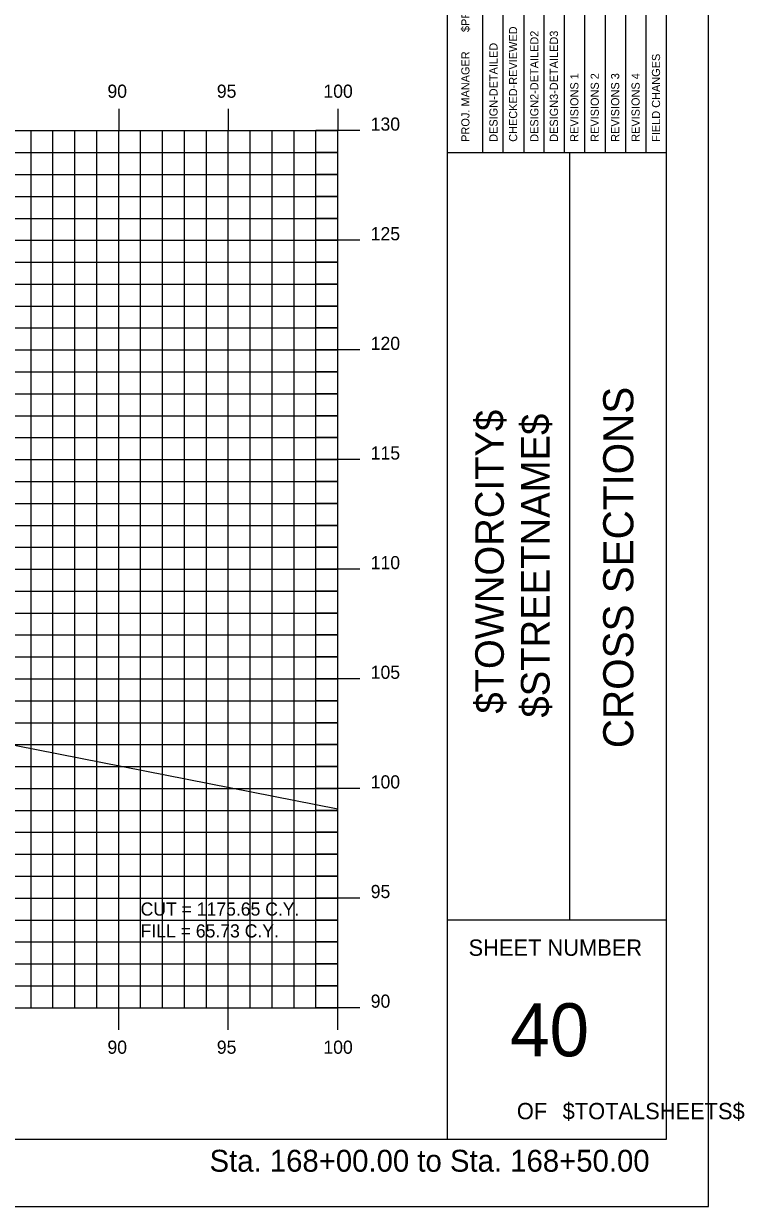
# Model space of a CAD drawing. Extents: x 850598 to 870284, y 366541 to 366651.
# Drawn here: x 855393.4 to 855426.3, y 366541.2 to 366595.1 of the extents above; entities that cross this region are included whole.
import ezdxf

# ---------------------------------------------------------------- set-up
doc = ezdxf.new("R2010")
doc.units = 0
for name, color, linetype in [('BORDER', 7, 'Continuous'), ('D_Text_Standard', 7, 'Continuous'), ('H_V ANNOTATION', 7, 'Continuous'), ('HIGHWAY_TITLE', 7, 'Continuous'), ('MAJOR', 7, 'Continuous'), ('MINOR', 7, 'Continuous'), ('PLOT BOUNDARY', 7, 'Continuous'), ('S_Roadway_Centerline', 7, 'Continuous')]:
    doc.layers.add(name, color=color, linetype=linetype)

msp = doc.modelspace()

# ---------------------------------------------------------------- linework, layer by layer
at = {"layer": 'BORDER'}
for p, q in [((855412.785, 366544.225), (855412.785, 366649.225)), ((855422.785, 366544.225), (855422.785, 366649.225)), ((855412.785, 366589.228), (855422.785, 366589.228)), ((855418.376, 366554.228), (855418.376, 366589.228)), ((855412.785, 366554.228), (855422.785, 366554.228)), ((855262.785, 366544.225), (855422.785, 366544.225))]:
    msp.add_line(p, q, dxfattribs=at)
for points in [[(855415.332, 366589.231), (855415.332, 366606.728)], [(855416.264, 366606.728), (855416.264, 366589.231)], [(855417.195, 366589.231), (855417.195, 366606.728)], [(855418.127, 366589.231), (855418.127, 366606.728)], [(855419.059, 366589.231), (855419.059, 366606.728)], [(855419.99, 366589.231), (855419.99, 366606.728)], [(855420.922, 366589.231), (855420.922, 366606.728)], [(855421.854, 366589.231), (855421.854, 366606.728)], [(855414.4, 366589.231), (855414.4, 366606.022)]]:
    msp.add_lwpolyline(points, dxfattribs=at)
at = {"layer": 'MAJOR'}
for p, q in [((855397.784, 366591.227), (855397.784, 366590.225)), ((855397.784, 366591.227), (855397.784, 366590.225)), ((855402.784, 366591.227), (855402.784, 366590.225)), ((855402.784, 366591.227), (855402.784, 366590.225)), ((855407.784, 366591.227), (855407.784, 366590.225)), ((855407.784, 366591.227), (855407.784, 366590.225)), ((855267.784, 366590.225), (855407.784, 366590.225)), ((855267.784, 366590.225), (855407.784, 366590.225)), ((855267.784, 366590.225), (855407.784, 366590.225)), ((855267.784, 366590.225), (855407.784, 366590.225)), ((855397.784, 366550.225), (855397.784, 366590.225)), ((855397.784, 366550.225), (855397.784, 366590.225)), ((855402.784, 366550.225), (855402.784, 366590.225)), ((855402.784, 366550.225), (855402.784, 366590.225)), ((855408.786, 366590.225), (855406.782, 366590.225)), ((855408.786, 366590.225), (855406.782, 366590.225)), ((855407.784, 366550.225), (855407.784, 366590.225)), ((855407.784, 366550.225), (855407.784, 366590.225)), ((855407.784, 366550.225), (855407.784, 366590.225)), ((855407.784, 366550.225), (855407.784, 366590.225)), ((855267.784, 366585.225), (855407.784, 366585.225)), ((855267.784, 366585.225), (855407.784, 366585.225)), ((855408.786, 366585.225), (855406.782, 366585.225)), ((855408.786, 366585.225), (855406.782, 366585.225)), ((855267.784, 366580.225), (855407.784, 366580.225)), ((855267.784, 366580.225), (855407.784, 366580.225)), ((855408.786, 366580.225), (855406.782, 366580.225)), ((855408.786, 366580.225), (855406.782, 366580.225)), ((855267.784, 366575.225), (855407.784, 366575.225)), ((855267.784, 366575.225), (855407.784, 366575.225)), ((855408.786, 366575.225), (855406.782, 366575.225)), ((855408.786, 366575.225), (855406.782, 366575.225)), ((855267.784, 366570.225), (855407.784, 366570.225)), ((855267.784, 366570.225), (855407.784, 366570.225)), ((855408.786, 366570.225), (855406.782, 366570.225)), ((855408.786, 366570.225), (855406.782, 366570.225)), ((855267.784, 366565.225), (855407.784, 366565.225)), ((855267.784, 366565.225), (855407.784, 366565.225)), ((855408.786, 366565.225), (855406.782, 366565.225)), ((855408.786, 366565.225), (855406.782, 366565.225)), ((855267.784, 366560.225), (855407.784, 366560.225)), ((855267.784, 366560.225), (855407.784, 366560.225)), ((855408.786, 366560.225), (855406.782, 366560.225)), ((855408.786, 366560.225), (855406.782, 366560.225)), ((855267.784, 366555.225), (855407.784, 366555.225)), ((855267.784, 366555.225), (855407.784, 366555.225)), ((855408.786, 366555.225), (855406.782, 366555.225)), ((855408.786, 366555.225), (855406.782, 366555.225)), ((855267.784, 366550.225), (855407.784, 366550.225)), ((855267.784, 366550.225), (855407.784, 366550.225)), ((855267.784, 366550.225), (855407.784, 366550.225)), ((855267.784, 366550.225), (855407.784, 366550.225)), ((855397.784, 366549.223), (855397.784, 366550.225)), ((855397.784, 366549.223), (855397.784, 366550.225)), ((855402.784, 366549.223), (855402.784, 366550.225)), ((855402.784, 366549.223), (855402.784, 366550.225)), ((855408.786, 366550.225), (855406.782, 366550.225)), ((855408.786, 366550.225), (855406.782, 366550.225)), ((855407.784, 366549.223), (855407.784, 366550.225)), ((855407.784, 366549.223), (855407.784, 366550.225))]:
    msp.add_line(p, q, dxfattribs=at)
at = {"layer": 'MINOR'}
for p, q in [((855393.784, 366550.225), (855393.784, 366590.225)), ((855393.784, 366550.225), (855393.784, 366590.225)), ((855394.784, 366550.225), (855394.784, 366590.225)), ((855394.784, 366550.225), (855394.784, 366590.225)), ((855395.784, 366550.225), (855395.784, 366590.225)), ((855395.784, 366550.225), (855395.784, 366590.225)), ((855396.784, 366550.225), (855396.784, 366590.225)), ((855396.784, 366550.225), (855396.784, 366590.225)), ((855398.784, 366550.225), (855398.784, 366590.225)), ((855398.784, 366550.225), (855398.784, 366590.225)), ((855399.784, 366550.225), (855399.784, 366590.225)), ((855399.784, 366550.225), (855399.784, 366590.225)), ((855400.784, 366550.225), (855400.784, 366590.225)), ((855400.784, 366550.225), (855400.784, 366590.225)), ((855401.784, 366550.225), (855401.784, 366590.225)), ((855401.784, 366550.225), (855401.784, 366590.225)), ((855403.784, 366550.225), (855403.784, 366590.225)), ((855403.784, 366550.225), (855403.784, 366590.225)), ((855404.784, 366550.225), (855404.784, 366590.225)), ((855404.784, 366550.225), (855404.784, 366590.225)), ((855405.784, 366550.225), (855405.784, 366590.225)), ((855405.784, 366550.225), (855405.784, 366590.225)), ((855406.784, 366550.225), (855406.784, 366590.225)), ((855406.784, 366550.225), (855406.784, 366590.225)), ((855267.784, 366589.225), (855407.784, 366589.225)), ((855267.784, 366589.225), (855407.784, 366589.225)), ((855407.784, 366589.225), (855406.782, 366589.225)), ((855407.784, 366589.225), (855406.782, 366589.225)), ((855267.784, 366588.225), (855407.784, 366588.225)), ((855267.784, 366588.225), (855407.784, 366588.225)), ((855407.784, 366588.225), (855406.782, 366588.225)), ((855407.784, 366588.225), (855406.782, 366588.225)), ((855267.784, 366587.225), (855407.784, 366587.225)), ((855267.784, 366587.225), (855407.784, 366587.225)), ((855407.784, 366587.225), (855406.782, 366587.225)), ((855407.784, 366587.225), (855406.782, 366587.225)), ((855267.784, 366586.225), (855407.784, 366586.225)), ((855267.784, 366586.225), (855407.784, 366586.225)), ((855407.784, 366586.225), (855406.782, 366586.225)), ((855407.784, 366586.225), (855406.782, 366586.225)), ((855267.784, 366584.225), (855407.784, 366584.225)), ((855267.784, 366584.225), (855407.784, 366584.225)), ((855407.784, 366584.225), (855406.782, 366584.225)), ((855407.784, 366584.225), (855406.782, 366584.225)), ((855267.784, 366583.225), (855407.784, 366583.225)), ((855267.784, 366583.225), (855407.784, 366583.225)), ((855407.784, 366583.225), (855406.782, 366583.225)), ((855407.784, 366583.225), (855406.782, 366583.225)), ((855267.784, 366582.225), (855407.784, 366582.225)), ((855267.784, 366582.225), (855407.784, 366582.225)), ((855407.784, 366582.225), (855406.782, 366582.225)), ((855407.784, 366582.225), (855406.782, 366582.225)), ((855267.784, 366581.225), (855407.784, 366581.225)), ((855267.784, 366581.225), (855407.784, 366581.225)), ((855407.784, 366581.225), (855406.782, 366581.225)), ((855407.784, 366581.225), (855406.782, 366581.225)), ((855267.784, 366579.225), (855407.784, 366579.225)), ((855267.784, 366579.225), (855407.784, 366579.225)), ((855407.784, 366579.225), (855406.782, 366579.225)), ((855407.784, 366579.225), (855406.782, 366579.225)), ((855267.784, 366578.225), (855407.784, 366578.225)), ((855267.784, 366578.225), (855407.784, 366578.225)), ((855407.784, 366578.225), (855406.782, 366578.225)), ((855407.784, 366578.225), (855406.782, 366578.225)), ((855267.784, 366577.225), (855407.784, 366577.225)), ((855267.784, 366577.225), (855407.784, 366577.225)), ((855407.784, 366577.225), (855406.782, 366577.225)), ((855407.784, 366577.225), (855406.782, 366577.225)), ((855267.784, 366576.225), (855407.784, 366576.225)), ((855267.784, 366576.225), (855407.784, 366576.225)), ((855407.784, 366576.225), (855406.782, 366576.225)), ((855407.784, 366576.225), (855406.782, 366576.225)), ((855267.784, 366574.225), (855407.784, 366574.225)), ((855267.784, 366574.225), (855407.784, 366574.225)), ((855407.784, 366574.225), (855406.782, 366574.225)), ((855407.784, 366574.225), (855406.782, 366574.225)), ((855267.784, 366573.225), (855407.784, 366573.225)), ((855267.784, 366573.225), (855407.784, 366573.225)), ((855407.784, 366573.225), (855406.782, 366573.225)), ((855407.784, 366573.225), (855406.782, 366573.225)), ((855267.784, 366572.225), (855407.784, 366572.225)), ((855267.784, 366572.225), (855407.784, 366572.225)), ((855407.784, 366572.225), (855406.782, 366572.225)), ((855407.784, 366572.225), (855406.782, 366572.225)), ((855267.784, 366571.225), (855407.784, 366571.225)), ((855267.784, 366571.225), (855407.784, 366571.225)), ((855407.784, 366571.225), (855406.782, 366571.225)), ((855407.784, 366571.225), (855406.782, 366571.225)), ((855267.784, 366569.225), (855407.784, 366569.225)), ((855267.784, 366569.225), (855407.784, 366569.225)), ((855407.784, 366569.225), (855406.782, 366569.225)), ((855407.784, 366569.225), (855406.782, 366569.225)), ((855267.784, 366568.225), (855407.784, 366568.225)), ((855267.784, 366568.225), (855407.784, 366568.225)), ((855407.784, 366568.225), (855406.782, 366568.225)), ((855407.784, 366568.225), (855406.782, 366568.225)), ((855267.784, 366567.225), (855407.784, 366567.225)), ((855267.784, 366567.225), (855407.784, 366567.225)), ((855407.784, 366567.225), (855406.782, 366567.225)), ((855407.784, 366567.225), (855406.782, 366567.225)), ((855267.784, 366566.225), (855407.784, 366566.225)), ((855267.784, 366566.225), (855407.784, 366566.225)), ((855407.784, 366566.225), (855406.782, 366566.225)), ((855407.784, 366566.225), (855406.782, 366566.225)), ((855267.784, 366564.225), (855407.784, 366564.225)), ((855267.784, 366564.225), (855407.784, 366564.225)), ((855407.784, 366564.225), (855406.782, 366564.225)), ((855407.784, 366564.225), (855406.782, 366564.225)), ((855267.784, 366563.225), (855407.784, 366563.225)), ((855267.784, 366563.225), (855407.784, 366563.225)), ((855407.784, 366563.225), (855406.782, 366563.225)), ((855407.784, 366563.225), (855406.782, 366563.225)), ((855267.784, 366562.225), (855407.784, 366562.225)), ((855267.784, 366562.225), (855407.784, 366562.225)), ((855407.784, 366562.225), (855406.782, 366562.225)), ((855407.784, 366562.225), (855406.782, 366562.225)), ((855267.784, 366561.225), (855407.784, 366561.225)), ((855267.784, 366561.225), (855407.784, 366561.225)), ((855407.784, 366561.225), (855406.782, 366561.225)), ((855407.784, 366561.225), (855406.782, 366561.225)), ((855267.784, 366559.225), (855407.784, 366559.225)), ((855267.784, 366559.225), (855407.784, 366559.225)), ((855407.784, 366559.225), (855406.782, 366559.225)), ((855407.784, 366559.225), (855406.782, 366559.225)), ((855267.784, 366558.225), (855407.784, 366558.225)), ((855267.784, 366558.225), (855407.784, 366558.225)), ((855407.784, 366558.225), (855406.782, 366558.225)), ((855407.784, 366558.225), (855406.782, 366558.225)), ((855267.784, 366557.225), (855407.784, 366557.225)), ((855267.784, 366557.225), (855407.784, 366557.225)), ((855407.784, 366557.225), (855406.782, 366557.225)), ((855407.784, 366557.225), (855406.782, 366557.225)), ((855267.784, 366556.225), (855407.784, 366556.225)), ((855267.784, 366556.225), (855407.784, 366556.225)), ((855407.784, 366556.225), (855406.782, 366556.225)), ((855407.784, 366556.225), (855406.782, 366556.225)), ((855267.784, 366554.225), (855407.784, 366554.225)), ((855267.784, 366554.225), (855407.784, 366554.225)), ((855407.784, 366554.225), (855406.782, 366554.225)), ((855407.784, 366554.225), (855406.782, 366554.225)), ((855267.784, 366553.225), (855407.784, 366553.225)), ((855267.784, 366553.225), (855407.784, 366553.225)), ((855407.784, 366553.225), (855406.782, 366553.225)), ((855407.784, 366553.225), (855406.782, 366553.225)), ((855267.784, 366552.225), (855407.784, 366552.225)), ((855267.784, 366552.225), (855407.784, 366552.225)), ((855407.784, 366552.225), (855406.782, 366552.225)), ((855407.784, 366552.225), (855406.782, 366552.225)), ((855267.784, 366551.225), (855407.784, 366551.225)), ((855267.784, 366551.225), (855407.784, 366551.225)), ((855407.784, 366551.225), (855406.782, 366551.225)), ((855407.784, 366551.225), (855406.782, 366551.225))]:
    msp.add_line(p, q, dxfattribs=at)
at = {"layer": 'PLOT BOUNDARY'}
msp.add_lwpolyline([(855254.691, 366541.166), (855424.691, 366541.166), (855424.691, 366651.166), (855254.691, 366651.166)], close=True, dxfattribs=at)
at = {"layer": 'S_Roadway_Centerline'}
msp.add_lwpolyline([(855327.967, 366580.43), (855330.787, 366580.458), (855334.025, 366581.167), (855335.114, 366581.406), (855335.99, 366581.53), (855338.893, 366581.926), (855342.278, 366582.038), (855354.138, 366582.486), (855358.922, 366582.257), (855369.148, 366581.687), (855369.95, 366581.595), (855371.674, 366580.741), (855372.092, 366580.556), (855380.561, 366574.108), (855381.259, 366573.622), (855381.896, 366573.356), (855385.968, 366571.608), (855390.35, 366564.316), (855390.77, 366562.74), (855390.871, 366562.631), (855392.09, 366562.379), (855407.784, 366559.288)], dxfattribs=at)

# ---------------------------------------------------------------- texts
at = {"layer": 'BORDER'}
for s, height, rotation, p in [('$PROJMANAGER$', 0.37275, 90, (855413.789, 366594.723)), ('CHECKED-REVIEWED', 0.37275, 90, (855415.966, 366589.716)), ('DESIGN2-DETAILED2', 0.37275, 90, (855416.935, 366589.716)), ('DESIGN3-DETAILED3', 0.37275, 90, (855417.829, 366589.716)), ('PROJ. MANAGER', 0.37275, 90, (855413.789, 366589.716)), ('DESIGN-DETAILED', 0.37275, 90, (855415.071, 366589.716)), ('FIELD CHANGES', 0.37275, 90, (855422.487, 366589.716)), ('REVISIONS 1', 0.37275, 90, (855418.761, 366589.716)), ('REVISIONS 2', 0.37275, 90, (855419.692, 366589.716)), ('REVISIONS 3', 0.37275, 90, (855420.624, 366589.716)), ('REVISIONS 4', 0.37275, 90, (855421.556, 366589.716)), ('CROSS SECTIONS', 1.37787, 90, (855421.269, 366562.062)), ('SHEET NUMBER', 0.74527, 360, (855413.75, 366552.592)), ('40', 2.4194, 360, (855415.646, 366548.008)), ('OF', 0.7453, 360, (855415.952, 366545.138)), ('$TOTALSHEETS$', 0.74527, 360, (855418.041, 366545.138))]:
    msp.add_text(s, height=height, rotation=rotation, dxfattribs=at).set_placement(p)
at = {"layer": 'D_Text_Standard'}
for s, p in [('CUT = 1175.65 C.Y.', (855398.784, 366554.425)), ('FILL = 65.73 C.Y.', (855398.784, 366553.429))]:
    msp.add_text(s, height=0.6, dxfattribs=at).set_placement(p)
at = {"layer": 'H_V ANNOTATION'}
for s, height, p in [('90', 0.6, (855397.271, 366591.725)), ('95', 0.6, (855402.263, 366591.725)), ('100', 0.6, (855407.126, 366591.725)), ('130', 0.6, (855409.284, 366590.225)), ('125', 0.6, (855409.284, 366585.225)), ('120', 0.6, (855409.284, 366580.225)), ('115', 0.6, (855409.284, 366575.225)), ('110', 0.6, (855409.284, 366570.225)), ('105', 0.6, (855409.284, 366565.225)), ('100', 0.6, (855409.284, 366560.225)), ('95', 0.6, (855409.284, 366555.225)), ('90', 0.6, (855409.284, 366550.225)), ('90', 0.6, (855397.271, 366548.125)), ('95', 0.6, (855402.263, 366548.125)), ('100', 0.6, (855407.126, 366548.125)), ('Sta. 168+00.00 to Sta. 168+50.00', 1.0002, (855401.93, 366542.745))]:
    msp.add_text(s, height=height, dxfattribs=at).set_placement(p)
at = {"layer": 'HIGHWAY_TITLE'}
for s, p in [('$TOWNORCITY$', (855415.357, 366563.637)), ('$STREETNAME$', (855417.444, 366563.457))]:
    msp.add_text(s, height=1.30428, rotation=90, dxfattribs=at).set_placement(p)

doc.saveas('drawing.dxf')
